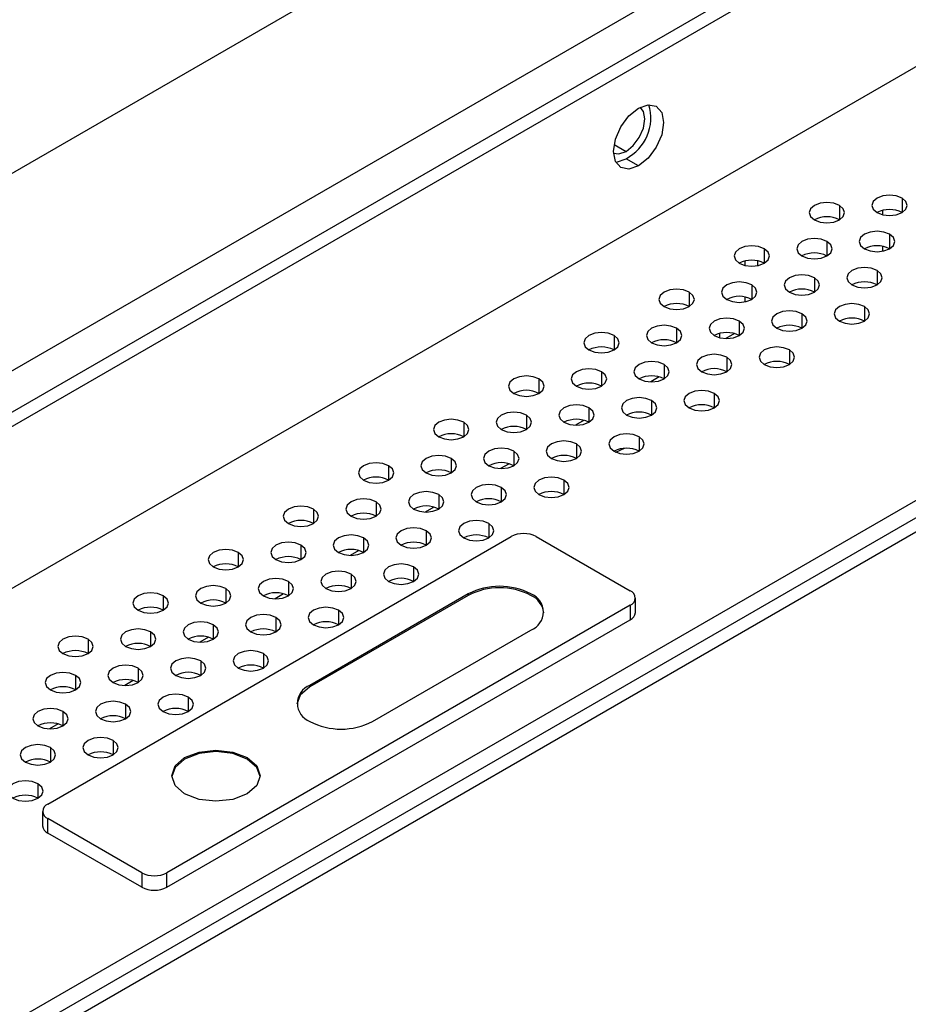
# Model space of a CAD drawing. Header units: millimetres. Extents: x 0 to 1118, y 0 to 864.
# Tile 298 of 304: x 1024.07 to 1032.44, y 693.56 to 702.83. Entities that reach past the tile are written whole.
import ezdxf

# ---------------------------------------------------------------- set-up
doc = ezdxf.new("R2010")
doc.units = ezdxf.units.MM

msp = doc.modelspace()

# ---------------------------------------------------------------- linework, layer by layer
at = {"color": 7, "linetype": 'Continuous', "lineweight": 25}
for p, q in [((1037.8426, 709.3741), (1023.0416, 700.8296)), ((1000.0472, 685.3099), (1032.6655, 704.1401)), ((1000.0472, 685.1738), (1032.7834, 704.072)), ((1033.0191, 702.6839), (1006.2258, 687.2165)), ((1029.8972, 701.4533), (1029.7793, 701.5213)), ((1032.1953, 700.9928), (1032.1953, 701.0345)), ((1031.7808, 700.942), (1031.7815, 700.9489)), ((1000.0472, 679.4043), (1036.9909, 700.7315)), ((1037.1087, 700.6634), (1000.0472, 679.2682)), ((1032.1953, 700.6505), (1032.1953, 700.6964)), ((1030.8989, 700.5165), (1030.8989, 700.5583)), ((1031.0168, 700.5604), (1031.0168, 700.5145)), ((1030.8989, 700.1743), (1030.8989, 700.2202)), ((1030.6632, 699.8362), (1030.6632, 699.878)), ((1030.7995, 699.8756), (1030.7187, 699.829)), ((1030.0924, 699.4674), (1030.0116, 699.4208)), ((1029.3852, 699.0592), (1029.3045, 699.0126)), ((1028.6781, 698.651), (1028.5974, 698.6044)), ((1027.971, 698.2428), (1027.8903, 698.1962)), ((1024.3381, 695.4478), (1028.6986, 697.9651)), ((1028.9343, 697.9651), (1029.8182, 697.4548)), ((1027.2639, 697.8346), (1027.1832, 697.788)), ((1026.5568, 697.4264), (1026.4761, 697.3798)), ((1028.295, 697.4259), (1026.8042, 696.5653)), ((1028.295, 697.4123), (1026.8042, 696.5517)), ((1028.295, 697.4259), (1028.295, 697.4123)), ((1029.8182, 697.3188), (1025.4577, 694.8015)), ((1029.8182, 697.3188), (1029.8182, 697.1827)), ((1029.867, 697.2507), (1029.867, 697.3868)), ((1025.4577, 694.6654), (1029.8182, 697.1827)), ((1027.3934, 696.2251), (1028.8843, 697.0857)), ((1025.8497, 697.0182), (1025.769, 696.9716)), ((1025.1426, 696.61), (1025.0619, 696.5634)), ((1026.8042, 696.5517), (1026.8042, 696.5653)), ((1024.4355, 696.2018), (1024.3548, 696.1552)), ((1026.2149, 695.8849), (1026.2149, 695.8713)), ((1024.2893, 695.3798), (1024.2893, 695.2437)), ((1025.222, 694.8015), (1024.3381, 695.3118)), ((1024.3381, 695.1757), (1024.3381, 695.3118)), ((1025.222, 694.6654), (1024.3381, 695.1757)), ((1025.222, 694.8015), (1025.222, 694.6654)), ((1025.4577, 694.6654), (1025.4577, 694.8015))]:
    msp.add_line(p, q, dxfattribs=at)
at = {"color": 8, "linetype": 'Continuous', "lineweight": 25}
for p, q in [((1000.0472, 685.6968), (1037.7794, 707.4791)), ((1029.6675, 701.6539), (1029.7793, 701.5893)), ((1032.3768, 701.1497), (1032.3768, 701.0137)), ((1031.7875, 701.0817), (1031.7875, 700.9456)), ((1031.6697, 700.7415), (1031.6697, 700.6055)), ((1032.2589, 700.8096), (1032.2589, 700.6735)), ((1000.0472, 679.5676), (1036.5546, 700.6429)), ((1031.0804, 700.6735), (1031.0804, 700.5374)), ((1032.1411, 700.4694), (1032.1411, 700.3333)), ((1031.5518, 700.4014), (1031.5518, 700.2653)), ((1030.3733, 700.2653), (1030.3733, 700.1292)), ((1030.9626, 700.3333), (1030.9626, 700.1973)), ((1032.0232, 700.1292), (1032.0232, 699.9932)), ((1030.8447, 699.9932), (1030.8447, 699.8571)), ((1031.434, 700.0612), (1031.434, 699.9251)), ((1030.2554, 699.9251), (1030.2554, 699.7891)), ((1029.6662, 699.8571), (1029.6662, 699.721)), ((1031.3161, 699.721), (1031.3161, 699.585)), ((1030.7269, 699.653), (1030.7269, 699.5169)), ((1030.1376, 699.585), (1030.1376, 699.4489)), ((1028.9591, 699.4489), (1028.9591, 699.3128)), ((1029.5483, 699.5169), (1029.5483, 699.3809)), ((1030.0197, 699.2448), (1030.0197, 699.1087)), ((1030.609, 699.3128), (1030.609, 699.1768)), ((1029.4305, 699.1768), (1029.4305, 699.0407)), ((1028.8412, 699.1087), (1028.8412, 698.9726)), ((1028.252, 699.0407), (1028.252, 698.9046)), ((1029.9019, 698.9046), (1029.9019, 698.7685)), ((1029.3126, 698.8366), (1029.3126, 698.7005)), ((1028.1341, 698.7005), (1028.1341, 698.5644)), ((1028.7234, 698.7685), (1028.7234, 698.6325)), ((1027.5449, 698.6325), (1027.5449, 698.4964)), ((1028.6055, 698.4284), (1028.6055, 698.2923)), ((1029.1948, 698.4964), (1029.1948, 698.3603)), ((1028.0163, 698.3603), (1028.0163, 698.2243)), ((1026.8378, 698.2243), (1026.8378, 698.0882)), ((1027.427, 698.2923), (1027.427, 698.1562)), ((1028.4877, 698.0882), (1028.4877, 697.9521)), ((1027.3092, 697.9521), (1027.3092, 697.8161)), ((1027.8984, 698.0202), (1027.8984, 697.8841)), ((1026.7199, 697.8841), (1026.7199, 697.748)), ((1026.1307, 697.8161), (1026.1307, 697.68)), ((1027.7806, 697.68), (1027.7806, 697.5439)), ((1027.1913, 697.612), (1027.1913, 697.4759)), ((1026.6021, 697.5439), (1026.6021, 697.4079)), ((1025.4236, 697.4079), (1025.4236, 697.2718)), ((1026.0128, 697.4759), (1026.0128, 697.3398)), ((1027.0735, 697.2718), (1027.0735, 697.1357)), ((1025.895, 697.1357), (1025.895, 696.9997)), ((1026.4842, 697.2038), (1026.4842, 697.0677)), ((1025.3057, 697.0677), (1025.3057, 696.9316)), ((1024.7164, 696.9997), (1024.7164, 696.8636)), ((1026.3664, 696.8636), (1026.3664, 696.7275)), ((1025.7771, 696.7956), (1025.7771, 696.6595)), ((1024.5986, 696.6595), (1024.5986, 696.5234)), ((1025.1879, 696.7275), (1025.1879, 696.5915)), ((1025.07, 696.3874), (1025.07, 696.2513)), ((1025.6593, 696.4554), (1025.6593, 696.3193)), ((1024.4807, 696.3193), (1024.4807, 696.1833)), ((1024.9521, 696.0472), (1024.9521, 695.9111)), ((1024.3629, 695.9792), (1024.3629, 695.8431)), ((1024.245, 695.639), (1024.245, 695.5029))]:
    msp.add_line(p, q, dxfattribs=at)
at = {"color": 7, "linetype": 'Continuous', "lineweight": 25, "flags": 128}
for points in [[(1029.8972, 701.9976), (1029.9874, 702.029), (1030.0638, 702.0141), (1030.1149, 701.9553), (1030.1329, 701.8615), (1030.1149, 701.747), (1030.0638, 701.6292), (1029.9874, 701.5261), (1029.8972, 701.4533)], [(1029.8972, 701.4533), (1029.807, 701.4219), (1029.7305, 701.4368), (1029.6794, 701.4956), (1029.6615, 701.5894), (1029.6794, 701.7039), (1029.7305, 701.8217), (1029.807, 701.9248), (1029.8972, 701.9976)], [(1029.7793, 701.5893), (1029.847, 701.6439), (1029.9043, 701.7213), (1029.9427, 701.8096), (1029.9561, 701.8955), (1029.9427, 701.9659), (1029.9115, 702.0054)], [(1029.6619, 701.5731), (1029.7117, 701.5658), (1029.7793, 701.5893)], [(1029.6824, 701.4894), (1029.6891, 701.4899), (1029.7793, 701.5213)], [(1031.7875, 701.0817), (1031.7334, 701.1026), (1031.6697, 701.1099), (1031.6059, 701.1026), (1031.5518, 701.0817), (1031.5157, 701.0505), (1031.503, 701.0137), (1031.5157, 700.9768), (1031.5518, 700.9456)], [(1032.3768, 701.1497), (1032.3227, 701.1706), (1032.2589, 701.1779), (1032.1951, 701.1706), (1032.1411, 701.1497), (1032.1049, 701.1185), (1032.0923, 701.0817), (1032.1049, 701.0449), (1032.1411, 701.0137)], [(1032.1411, 701.0137), (1032.1951, 700.9928), (1032.2589, 700.9855), (1032.3227, 700.9928), (1032.3768, 701.0137), (1032.4129, 701.0449), (1032.4256, 701.0817), (1032.4129, 701.1185), (1032.3768, 701.1497)], [(1031.5518, 700.9456), (1031.6059, 700.9248), (1031.6697, 700.9175), (1031.7334, 700.9248), (1031.7875, 700.9456), (1031.8236, 700.9768), (1031.8363, 701.0137), (1031.8236, 701.0505), (1031.7875, 701.0817)], [(1032.2589, 700.8096), (1032.2048, 700.8304), (1032.1411, 700.8377), (1032.0773, 700.8304), (1032.0232, 700.8096), (1031.9871, 700.7784), (1031.9744, 700.7415), (1031.9871, 700.7047), (1032.0232, 700.6735)], [(1031.6697, 700.7415), (1031.6156, 700.7624), (1031.5518, 700.7697), (1031.488, 700.7624), (1031.434, 700.7415), (1031.3978, 700.7103), (1031.3851, 700.6735), (1031.3978, 700.6367), (1031.434, 700.6055)], [(1031.434, 700.6055), (1031.488, 700.5846), (1031.5518, 700.5773), (1031.6156, 700.5846), (1031.6697, 700.6055), (1031.7058, 700.6367), (1031.7185, 700.6735), (1031.7058, 700.7103), (1031.6697, 700.7415)], [(1032.0232, 700.6735), (1032.0773, 700.6526), (1032.1411, 700.6453), (1032.2048, 700.6526), (1032.2589, 700.6735), (1032.295, 700.7047), (1032.3077, 700.7415), (1032.295, 700.7784), (1032.2589, 700.8096)], [(1031.0804, 700.6735), (1031.0263, 700.6944), (1030.9626, 700.7017), (1030.8988, 700.6944), (1030.8447, 700.6735), (1030.8086, 700.6423), (1030.7959, 700.6055), (1030.8086, 700.5686), (1030.8447, 700.5374)], [(1030.8447, 700.5374), (1030.8988, 700.5166), (1030.9626, 700.5092), (1031.0263, 700.5166), (1031.0804, 700.5374), (1031.1165, 700.5686), (1031.1292, 700.6055), (1031.1165, 700.6423), (1031.0804, 700.6735)], [(1032.1411, 700.4694), (1032.087, 700.4903), (1032.0232, 700.4976), (1031.9594, 700.4903), (1031.9054, 700.4694), (1031.8692, 700.4382), (1031.8566, 700.4014), (1031.8692, 700.3645), (1031.9054, 700.3333)], [(1031.9054, 700.3333), (1031.9594, 700.3125), (1032.0232, 700.3051), (1032.087, 700.3125), (1032.1411, 700.3333), (1032.1772, 700.3645), (1032.1899, 700.4014), (1032.1772, 700.4382), (1032.1411, 700.4694)], [(1030.9626, 700.3333), (1030.9085, 700.3542), (1030.8447, 700.3615), (1030.7809, 700.3542), (1030.7269, 700.3333), (1030.6907, 700.3021), (1030.678, 700.2653), (1030.6907, 700.2285), (1030.7269, 700.1973)], [(1031.5518, 700.4014), (1031.4977, 700.4222), (1031.434, 700.4295), (1031.3702, 700.4222), (1031.3161, 700.4014), (1031.28, 700.3701), (1031.2673, 700.3333), (1031.28, 700.2965), (1031.3161, 700.2653)], [(1031.3161, 700.2653), (1031.3702, 700.2444), (1031.434, 700.2371), (1031.4977, 700.2444), (1031.5518, 700.2653), (1031.5879, 700.2965), (1031.6006, 700.3333), (1031.5879, 700.3701), (1031.5518, 700.4014)], [(1030.3733, 700.2653), (1030.3192, 700.2862), (1030.2554, 700.2935), (1030.1917, 700.2862), (1030.1376, 700.2653), (1030.1015, 700.2341), (1030.0888, 700.1973), (1030.1015, 700.1604), (1030.1376, 700.1292)], [(1030.1376, 700.1292), (1030.1917, 700.1084), (1030.2554, 700.101), (1030.3192, 700.1084), (1030.3733, 700.1292), (1030.4094, 700.1604), (1030.4221, 700.1973), (1030.4094, 700.2341), (1030.3733, 700.2653)], [(1030.7269, 700.1973), (1030.7809, 700.1764), (1030.8447, 700.1691), (1030.9085, 700.1764), (1030.9626, 700.1973), (1030.9987, 700.2285), (1031.0114, 700.2653), (1030.9987, 700.3021), (1030.9626, 700.3333)], [(1031.434, 700.0612), (1031.3799, 700.082), (1031.3161, 700.0894), (1031.2523, 700.082), (1031.1983, 700.0612), (1031.1621, 700.03), (1031.1494, 699.9932), (1031.1621, 699.9563), (1031.1983, 699.9251)], [(1032.0232, 700.1292), (1031.9691, 700.1501), (1031.9054, 700.1574), (1031.8416, 700.1501), (1031.7875, 700.1292), (1031.7514, 700.098), (1031.7387, 700.0612), (1031.7514, 700.0244), (1031.7875, 699.9932)], [(1031.7875, 699.9932), (1031.8416, 699.9723), (1031.9054, 699.965), (1031.9691, 699.9723), (1032.0232, 699.9932), (1032.0593, 700.0244), (1032.072, 700.0612), (1032.0593, 700.098), (1032.0232, 700.1292)], [(1030.8447, 699.9932), (1030.7906, 700.014), (1030.7269, 700.0213), (1030.6631, 700.014), (1030.609, 699.9932), (1030.5729, 699.9619), (1030.5602, 699.9251), (1030.5729, 699.8883), (1030.609, 699.8571)], [(1030.609, 699.8571), (1030.6631, 699.8362), (1030.7269, 699.8289), (1030.7906, 699.8362), (1030.8447, 699.8571), (1030.8808, 699.8883), (1030.8935, 699.9251), (1030.8808, 699.9619), (1030.8447, 699.9932)], [(1031.1983, 699.9251), (1031.2523, 699.9043), (1031.3161, 699.8969), (1031.3799, 699.9043), (1031.434, 699.9251), (1031.4701, 699.9563), (1031.4828, 699.9932), (1031.4701, 700.03), (1031.434, 700.0612)], [(1030.2554, 699.9251), (1030.2014, 699.946), (1030.1376, 699.9533), (1030.0738, 699.946), (1030.0197, 699.9251), (1029.9836, 699.8939), (1029.9709, 699.8571), (1029.9836, 699.8203), (1030.0197, 699.7891)], [(1030.0197, 699.7891), (1030.0738, 699.7682), (1030.1376, 699.7609), (1030.2014, 699.7682), (1030.2554, 699.7891), (1030.2916, 699.8203), (1030.3043, 699.8571), (1030.2916, 699.8939), (1030.2554, 699.9251)], [(1029.6662, 699.8571), (1029.6121, 699.8779), (1029.5483, 699.8853), (1029.4846, 699.8779), (1029.4305, 699.8571), (1029.3944, 699.8259), (1029.3817, 699.7891), (1029.3944, 699.7522), (1029.4305, 699.721)], [(1029.4305, 699.721), (1029.4846, 699.7002), (1029.5483, 699.6928), (1029.6121, 699.7002), (1029.6662, 699.721), (1029.7023, 699.7522), (1029.715, 699.7891), (1029.7023, 699.8259), (1029.6662, 699.8571)], [(1031.3161, 699.721), (1031.262, 699.7419), (1031.1983, 699.7492), (1031.1345, 699.7419), (1031.0804, 699.721), (1031.0443, 699.6898), (1031.0316, 699.653), (1031.0443, 699.6162), (1031.0804, 699.585)], [(1031.0804, 699.585), (1031.1345, 699.5641), (1031.1983, 699.5568), (1031.262, 699.5641), (1031.3161, 699.585), (1031.3522, 699.6162), (1031.3649, 699.653), (1031.3522, 699.6898), (1031.3161, 699.721)], [(1030.7269, 699.653), (1030.6728, 699.6738), (1030.609, 699.6812), (1030.5452, 699.6738), (1030.4912, 699.653), (1030.455, 699.6218), (1030.4423, 699.585), (1030.455, 699.5481), (1030.4912, 699.5169)], [(1030.4912, 699.5169), (1030.5452, 699.4961), (1030.609, 699.4887), (1030.6728, 699.4961), (1030.7269, 699.5169), (1030.763, 699.5481), (1030.7757, 699.585), (1030.763, 699.6218), (1030.7269, 699.653)], [(1029.5483, 699.5169), (1029.4943, 699.5378), (1029.4305, 699.5451), (1029.3667, 699.5378), (1029.3126, 699.5169), (1029.2765, 699.4857), (1029.2638, 699.4489), (1029.2765, 699.4121), (1029.3126, 699.3809)], [(1030.1376, 699.585), (1030.0835, 699.6058), (1030.0197, 699.6131), (1029.956, 699.6058), (1029.9019, 699.585), (1029.8658, 699.5537), (1029.8531, 699.5169), (1029.8658, 699.4801), (1029.9019, 699.4489)], [(1029.9019, 699.4489), (1029.956, 699.428), (1030.0197, 699.4207), (1030.0835, 699.428), (1030.1376, 699.4489), (1030.1737, 699.4801), (1030.1864, 699.5169), (1030.1737, 699.5537), (1030.1376, 699.585)], [(1028.9591, 699.4489), (1028.905, 699.4697), (1028.8412, 699.4771), (1028.7775, 699.4697), (1028.7234, 699.4489), (1028.6873, 699.4177), (1028.6746, 699.3809), (1028.6873, 699.344), (1028.7234, 699.3128)], [(1028.7234, 699.3128), (1028.7775, 699.292), (1028.8412, 699.2846), (1028.905, 699.292), (1028.9591, 699.3128), (1028.9952, 699.344), (1029.0079, 699.3809), (1028.9952, 699.4177), (1028.9591, 699.4489)], [(1029.3126, 699.3809), (1029.3667, 699.36), (1029.4305, 699.3527), (1029.4943, 699.36), (1029.5483, 699.3809), (1029.5845, 699.4121), (1029.5972, 699.4489), (1029.5845, 699.4857), (1029.5483, 699.5169)], [(1030.609, 699.3128), (1030.5549, 699.3337), (1030.4912, 699.341), (1030.4274, 699.3337), (1030.3733, 699.3128), (1030.3372, 699.2816), (1030.3245, 699.2448), (1030.3372, 699.208), (1030.3733, 699.1768)], [(1030.0197, 699.2448), (1029.9657, 699.2656), (1029.9019, 699.273), (1029.8381, 699.2656), (1029.784, 699.2448), (1029.7479, 699.2136), (1029.7352, 699.1768), (1029.7479, 699.1399), (1029.784, 699.1087)], [(1029.784, 699.1087), (1029.8381, 699.0879), (1029.9019, 699.0805), (1029.9657, 699.0879), (1030.0197, 699.1087), (1030.0559, 699.1399), (1030.0686, 699.1768), (1030.0559, 699.2136), (1030.0197, 699.2448)], [(1030.3733, 699.1768), (1030.4274, 699.1559), (1030.4912, 699.1486), (1030.5549, 699.1559), (1030.609, 699.1768), (1030.6451, 699.208), (1030.6578, 699.2448), (1030.6451, 699.2816), (1030.609, 699.3128)], [(1029.4305, 699.1768), (1029.3764, 699.1976), (1029.3126, 699.2049), (1029.2489, 699.1976), (1029.1948, 699.1768), (1029.1587, 699.1455), (1029.146, 699.1087), (1029.1587, 699.0719), (1029.1948, 699.0407)], [(1029.1948, 699.0407), (1029.2489, 699.0198), (1029.3126, 699.0125), (1029.3764, 699.0198), (1029.4305, 699.0407), (1029.4666, 699.0719), (1029.4793, 699.1087), (1029.4666, 699.1455), (1029.4305, 699.1768)], [(1028.252, 699.0407), (1028.1979, 699.0615), (1028.1341, 699.0689), (1028.0703, 699.0615), (1028.0163, 699.0407), (1027.9801, 699.0095), (1027.9675, 698.9726), (1027.9801, 698.9358), (1028.0163, 698.9046)], [(1028.8412, 699.1087), (1028.7872, 699.1296), (1028.7234, 699.1369), (1028.6596, 699.1296), (1028.6055, 699.1087), (1028.5694, 699.0775), (1028.5567, 699.0407), (1028.5694, 699.0039), (1028.6055, 698.9726)], [(1028.6055, 698.9726), (1028.6596, 698.9518), (1028.7234, 698.9445), (1028.7872, 698.9518), (1028.8412, 698.9726), (1028.8774, 699.0039), (1028.8901, 699.0407), (1028.8774, 699.0775), (1028.8412, 699.1087)], [(1028.0163, 698.9046), (1028.0703, 698.8838), (1028.1341, 698.8764), (1028.1979, 698.8838), (1028.252, 698.9046), (1028.2881, 698.9358), (1028.3008, 698.9726), (1028.2881, 699.0095), (1028.252, 699.0407)], [(1029.9019, 698.9046), (1029.8478, 698.9255), (1029.784, 698.9328), (1029.7203, 698.9255), (1029.6662, 698.9046), (1029.6301, 698.8734), (1029.6174, 698.8366), (1029.6301, 698.7998), (1029.6662, 698.7685)], [(1029.6662, 698.7685), (1029.7203, 698.7477), (1029.784, 698.7404), (1029.8478, 698.7477), (1029.9019, 698.7685), (1029.938, 698.7998), (1029.9507, 698.8366), (1029.938, 698.8734), (1029.9019, 698.9046)], [(1028.7234, 698.7685), (1028.6693, 698.7894), (1028.6055, 698.7967), (1028.5418, 698.7894), (1028.4877, 698.7685), (1028.4516, 698.7373), (1028.4389, 698.7005), (1028.4516, 698.6637), (1028.4877, 698.6325)], [(1029.3126, 698.8366), (1029.2586, 698.8574), (1029.1948, 698.8648), (1029.131, 698.8574), (1029.0769, 698.8366), (1029.0408, 698.8054), (1029.0281, 698.7685), (1029.0408, 698.7317), (1029.0769, 698.7005)], [(1029.0769, 698.7005), (1029.131, 698.6797), (1029.1948, 698.6723), (1029.2586, 698.6797), (1029.3126, 698.7005), (1029.3488, 698.7317), (1029.3615, 698.7685), (1029.3488, 698.8054), (1029.3126, 698.8366)], [(1029.6817, 698.7606), (1029.6821, 698.7609), (1029.764, 698.796)], [(1028.1341, 698.7005), (1028.0801, 698.7214), (1028.0163, 698.7287), (1027.9525, 698.7214), (1027.8984, 698.7005), (1027.8623, 698.6693), (1027.8496, 698.6325), (1027.8623, 698.5957), (1027.8984, 698.5644)], [(1027.8984, 698.5644), (1027.9525, 698.5436), (1028.0163, 698.5363), (1028.0801, 698.5436), (1028.1341, 698.5644), (1028.1703, 698.5957), (1028.1829, 698.6325), (1028.1703, 698.6693), (1028.1341, 698.7005)], [(1028.4877, 698.6325), (1028.5418, 698.6116), (1028.6055, 698.6043), (1028.6693, 698.6116), (1028.7234, 698.6325), (1028.7595, 698.6637), (1028.7722, 698.7005), (1028.7595, 698.7373), (1028.7234, 698.7685)], [(1027.5449, 698.6325), (1027.4908, 698.6533), (1027.427, 698.6607), (1027.3632, 698.6533), (1027.3092, 698.6325), (1027.273, 698.6013), (1027.2604, 698.5644), (1027.273, 698.5276), (1027.3092, 698.4964)], [(1027.3092, 698.4964), (1027.3632, 698.4756), (1027.427, 698.4682), (1027.4908, 698.4756), (1027.5449, 698.4964), (1027.581, 698.5276), (1027.5937, 698.5644), (1027.581, 698.6013), (1027.5449, 698.6325)], [(1029.1948, 698.4964), (1029.1407, 698.5173), (1029.0769, 698.5246), (1029.0132, 698.5173), (1028.9591, 698.4964), (1028.923, 698.4652), (1028.9103, 698.4284), (1028.923, 698.3916), (1028.9591, 698.3603)], [(1028.6055, 698.4284), (1028.5515, 698.4492), (1028.4877, 698.4566), (1028.4239, 698.4492), (1028.3698, 698.4284), (1028.3337, 698.3972), (1028.321, 698.3603), (1028.3337, 698.3235), (1028.3698, 698.2923)], [(1028.3698, 698.2923), (1028.4239, 698.2715), (1028.4877, 698.2641), (1028.5515, 698.2715), (1028.6055, 698.2923), (1028.6417, 698.3235), (1028.6543, 698.3603), (1028.6417, 698.3972), (1028.6055, 698.4284)], [(1028.9591, 698.3603), (1029.0132, 698.3395), (1029.0769, 698.3322), (1029.1407, 698.3395), (1029.1948, 698.3603), (1029.2309, 698.3916), (1029.2436, 698.4284), (1029.2309, 698.4652), (1029.1948, 698.4964)], [(1027.427, 698.2923), (1027.373, 698.3132), (1027.3092, 698.3205), (1027.2454, 698.3132), (1027.1913, 698.2923), (1027.1552, 698.2611), (1027.1425, 698.2243), (1027.1552, 698.1875), (1027.1913, 698.1562)], [(1028.0163, 698.3603), (1027.9622, 698.3812), (1027.8984, 698.3885), (1027.8346, 698.3812), (1027.7806, 698.3603), (1027.7444, 698.3291), (1027.7318, 698.2923), (1027.7444, 698.2555), (1027.7806, 698.2243)], [(1027.7806, 698.2243), (1027.8346, 698.2034), (1027.8984, 698.1961), (1027.9622, 698.2034), (1028.0163, 698.2243), (1028.0524, 698.2555), (1028.0651, 698.2923), (1028.0524, 698.3291), (1028.0163, 698.3603)], [(1026.8378, 698.2243), (1026.7837, 698.2451), (1026.7199, 698.2525), (1026.6561, 698.2451), (1026.6021, 698.2243), (1026.5659, 698.1931), (1026.5532, 698.1562), (1026.5659, 698.1194), (1026.6021, 698.0882)], [(1026.6021, 698.0882), (1026.6561, 698.0673), (1026.7199, 698.06), (1026.7837, 698.0673), (1026.8378, 698.0882), (1026.8739, 698.1194), (1026.8866, 698.1562), (1026.8739, 698.1931), (1026.8378, 698.2243)], [(1027.1913, 698.1562), (1027.2454, 698.1354), (1027.3092, 698.1281), (1027.373, 698.1354), (1027.427, 698.1562), (1027.4632, 698.1875), (1027.4758, 698.2243), (1027.4632, 698.2611), (1027.427, 698.2923)], [(1027.8984, 698.0202), (1027.8444, 698.041), (1027.7806, 698.0484), (1027.7168, 698.041), (1027.6627, 698.0202), (1027.6266, 697.989), (1027.6139, 697.9521), (1027.6266, 697.9153), (1027.6627, 697.8841)], [(1028.4877, 698.0882), (1028.4336, 698.1091), (1028.3698, 698.1164), (1028.3061, 698.1091), (1028.252, 698.0882), (1028.2159, 698.057), (1028.2032, 698.0202), (1028.2159, 697.9834), (1028.252, 697.9521)], [(1028.252, 697.9521), (1028.3061, 697.9313), (1028.3698, 697.924), (1028.4336, 697.9313), (1028.4877, 697.9521), (1028.5238, 697.9834), (1028.5365, 698.0202), (1028.5238, 698.057), (1028.4877, 698.0882)], [(1027.3092, 697.9521), (1027.2551, 697.973), (1027.1913, 697.9803), (1027.1275, 697.973), (1027.0735, 697.9521), (1027.0373, 697.9209), (1027.0247, 697.8841), (1027.0373, 697.8473), (1027.0735, 697.8161)], [(1027.0735, 697.8161), (1027.1275, 697.7952), (1027.1913, 697.7879), (1027.2551, 697.7952), (1027.3092, 697.8161), (1027.3453, 697.8473), (1027.358, 697.8841), (1027.3453, 697.9209), (1027.3092, 697.9521)], [(1027.6627, 697.8841), (1027.7168, 697.8632), (1027.7806, 697.8559), (1027.8444, 697.8632), (1027.8984, 697.8841), (1027.9346, 697.9153), (1027.9472, 697.9521), (1027.9346, 697.989), (1027.8984, 698.0202)], [(1026.7199, 697.8841), (1026.6658, 697.905), (1026.6021, 697.9123), (1026.5383, 697.905), (1026.4842, 697.8841), (1026.4481, 697.8529), (1026.4354, 697.8161), (1026.4481, 697.7793), (1026.4842, 697.748)], [(1026.4842, 697.748), (1026.5383, 697.7272), (1026.6021, 697.7199), (1026.6658, 697.7272), (1026.7199, 697.748), (1026.756, 697.7793), (1026.7687, 697.8161), (1026.756, 697.8529), (1026.7199, 697.8841)], [(1026.1307, 697.8161), (1026.0766, 697.8369), (1026.0128, 697.8443), (1025.949, 697.8369), (1025.895, 697.8161), (1025.8588, 697.7849), (1025.8461, 697.748), (1025.8588, 697.7112), (1025.895, 697.68)], [(1025.895, 697.68), (1025.949, 697.6591), (1026.0128, 697.6518), (1026.0766, 697.6591), (1026.1307, 697.68), (1026.1668, 697.7112), (1026.1795, 697.748), (1026.1668, 697.7849), (1026.1307, 697.8161)], [(1027.7806, 697.68), (1027.7265, 697.7009), (1027.6627, 697.7082), (1027.5989, 697.7009), (1027.5449, 697.68), (1027.5087, 697.6488), (1027.4961, 697.612), (1027.5087, 697.5751), (1027.5449, 697.5439)], [(1027.5449, 697.5439), (1027.5989, 697.5231), (1027.6627, 697.5158), (1027.7265, 697.5231), (1027.7806, 697.5439), (1027.8167, 697.5751), (1027.8294, 697.612), (1027.8167, 697.6488), (1027.7806, 697.68)], [(1027.1913, 697.612), (1027.1372, 697.6328), (1027.0735, 697.6401), (1027.0097, 697.6328), (1026.9556, 697.612), (1026.9195, 697.5808), (1026.9068, 697.5439), (1026.9195, 697.5071), (1026.9556, 697.4759)], [(1026.9556, 697.4759), (1027.0097, 697.455), (1027.0735, 697.4477), (1027.1372, 697.455), (1027.1913, 697.4759), (1027.2274, 697.5071), (1027.2401, 697.5439), (1027.2274, 697.5808), (1027.1913, 697.612)], [(1026.0128, 697.4759), (1025.9587, 697.4968), (1025.895, 697.5041), (1025.8312, 697.4968), (1025.7771, 697.4759), (1025.741, 697.4447), (1025.7283, 697.4079), (1025.741, 697.371), (1025.7771, 697.3398)], [(1026.6021, 697.5439), (1026.548, 697.5648), (1026.4842, 697.5721), (1026.4204, 697.5648), (1026.3664, 697.5439), (1026.3302, 697.5127), (1026.3175, 697.4759), (1026.3302, 697.4391), (1026.3664, 697.4079)], [(1026.3664, 697.4079), (1026.4204, 697.387), (1026.4842, 697.3797), (1026.548, 697.387), (1026.6021, 697.4079), (1026.6382, 697.4391), (1026.6509, 697.4759), (1026.6382, 697.5127), (1026.6021, 697.5439)], [(1025.4236, 697.4079), (1025.3695, 697.4287), (1025.3057, 697.436), (1025.2419, 697.4287), (1025.1879, 697.4079), (1025.1517, 697.3767), (1025.139, 697.3398), (1025.1517, 697.303), (1025.1879, 697.2718)], [(1025.1879, 697.2718), (1025.2419, 697.2509), (1025.3057, 697.2436), (1025.3695, 697.2509), (1025.4236, 697.2718), (1025.4597, 697.303), (1025.4724, 697.3398), (1025.4597, 697.3767), (1025.4236, 697.4079)], [(1025.7771, 697.3398), (1025.8312, 697.319), (1025.895, 697.3117), (1025.9587, 697.319), (1026.0128, 697.3398), (1026.0489, 697.371), (1026.0616, 697.4079), (1026.0489, 697.4447), (1026.0128, 697.4759)], [(1027.0735, 697.2718), (1027.0194, 697.2927), (1026.9556, 697.3), (1026.8918, 697.2927), (1026.8378, 697.2718), (1026.8016, 697.2406), (1026.789, 697.2038), (1026.8016, 697.1669), (1026.8378, 697.1357)], [(1026.4842, 697.2038), (1026.4301, 697.2246), (1026.3664, 697.2319), (1026.3026, 697.2246), (1026.2485, 697.2038), (1026.2124, 697.1725), (1026.1997, 697.1357), (1026.2124, 697.0989), (1026.2485, 697.0677)], [(1026.8378, 697.1357), (1026.8918, 697.1149), (1026.9556, 697.1075), (1027.0194, 697.1149), (1027.0735, 697.1357), (1027.1096, 697.1669), (1027.1223, 697.2038), (1027.1096, 697.2406), (1027.0735, 697.2718)], [(1025.895, 697.1357), (1025.8409, 697.1566), (1025.7771, 697.1639), (1025.7133, 697.1566), (1025.6593, 697.1357), (1025.6231, 697.1045), (1025.6104, 697.0677), (1025.6231, 697.0309), (1025.6593, 696.9997)], [(1025.6593, 696.9997), (1025.7133, 696.9788), (1025.7771, 696.9715), (1025.8409, 696.9788), (1025.895, 696.9997), (1025.9311, 697.0309), (1025.9438, 697.0677), (1025.9311, 697.1045), (1025.895, 697.1357)], [(1026.2485, 697.0677), (1026.3026, 697.0468), (1026.3664, 697.0395), (1026.4301, 697.0468), (1026.4842, 697.0677), (1026.5203, 697.0989), (1026.533, 697.1357), (1026.5203, 697.1725), (1026.4842, 697.2038)], [(1024.7164, 696.9997), (1024.6624, 697.0205), (1024.5986, 697.0278), (1024.5348, 697.0205), (1024.4807, 696.9997), (1024.4446, 696.9684), (1024.4319, 696.9316), (1024.4446, 696.8948), (1024.4807, 696.8636)], [(1025.3057, 697.0677), (1025.2516, 697.0886), (1025.1879, 697.0959), (1025.1241, 697.0886), (1025.07, 697.0677), (1025.0339, 697.0365), (1025.0212, 696.9997), (1025.0339, 696.9628), (1025.07, 696.9316)], [(1025.07, 696.9316), (1025.1241, 696.9108), (1025.1879, 696.9034), (1025.2516, 696.9108), (1025.3057, 696.9316), (1025.3418, 696.9628), (1025.3545, 696.9997), (1025.3418, 697.0365), (1025.3057, 697.0677)], [(1024.4807, 696.8636), (1024.5348, 696.8427), (1024.5986, 696.8354), (1024.6624, 696.8427), (1024.7164, 696.8636), (1024.7526, 696.8948), (1024.7653, 696.9316), (1024.7526, 696.9684), (1024.7164, 696.9997)], [(1026.3664, 696.8636), (1026.3123, 696.8845), (1026.2485, 696.8918), (1026.1847, 696.8845), (1026.1307, 696.8636), (1026.0945, 696.8324), (1026.0818, 696.7956), (1026.0945, 696.7587), (1026.1307, 696.7275)], [(1026.1307, 696.7275), (1026.1847, 696.7067), (1026.2485, 696.6993), (1026.3123, 696.7067), (1026.3664, 696.7275), (1026.4025, 696.7587), (1026.4152, 696.7956), (1026.4025, 696.8324), (1026.3664, 696.8636)], [(1025.1879, 696.7275), (1025.1338, 696.7484), (1025.07, 696.7557), (1025.0062, 696.7484), (1024.9521, 696.7275), (1024.916, 696.6963), (1024.9033, 696.6595), (1024.916, 696.6227), (1024.9521, 696.5915)], [(1025.7771, 696.7956), (1025.723, 696.8164), (1025.6593, 696.8237), (1025.5955, 696.8164), (1025.5414, 696.7956), (1025.5053, 696.7643), (1025.4926, 696.7275), (1025.5053, 696.6907), (1025.5414, 696.6595)], [(1025.5414, 696.6595), (1025.5955, 696.6386), (1025.6593, 696.6313), (1025.723, 696.6386), (1025.7771, 696.6595), (1025.8132, 696.6907), (1025.8259, 696.7275), (1025.8132, 696.7643), (1025.7771, 696.7956)], [(1024.5986, 696.6595), (1024.5445, 696.6803), (1024.4807, 696.6877), (1024.417, 696.6803), (1024.3629, 696.6595), (1024.3268, 696.6283), (1024.3141, 696.5915), (1024.3268, 696.5546), (1024.3629, 696.5234)], [(1024.3629, 696.5234), (1024.417, 696.5026), (1024.4807, 696.4952), (1024.5445, 696.5026), (1024.5986, 696.5234), (1024.6347, 696.5546), (1024.6474, 696.5915), (1024.6347, 696.6283), (1024.5986, 696.6595)], [(1024.9521, 696.5915), (1025.0062, 696.5706), (1025.07, 696.5633), (1025.1338, 696.5706), (1025.1879, 696.5915), (1025.224, 696.6227), (1025.2367, 696.6595), (1025.224, 696.6963), (1025.1879, 696.7275)], [(1025.6593, 696.4554), (1025.6052, 696.4762), (1025.5414, 696.4836), (1025.4776, 696.4762), (1025.4236, 696.4554), (1025.3874, 696.4242), (1025.3747, 696.3874), (1025.3874, 696.3505), (1025.4236, 696.3193)], [(1026.8042, 696.5517), (1026.7139, 696.4736), (1026.6823, 696.3884)], [(1025.07, 696.3874), (1025.0159, 696.4082), (1024.9521, 696.4155), (1024.8884, 696.4082), (1024.8343, 696.3874), (1024.7982, 696.3561), (1024.7855, 696.3193), (1024.7982, 696.2825), (1024.8343, 696.2513)], [(1024.8343, 696.2513), (1024.8884, 696.2304), (1024.9521, 696.2231), (1025.0159, 696.2304), (1025.07, 696.2513), (1025.1061, 696.2825), (1025.1188, 696.3193), (1025.1061, 696.3561), (1025.07, 696.3874)], [(1025.4236, 696.3193), (1025.4776, 696.2985), (1025.5414, 696.2911), (1025.6052, 696.2985), (1025.6593, 696.3193), (1025.6954, 696.3505), (1025.7081, 696.3874), (1025.6954, 696.4242), (1025.6593, 696.4554)], [(1024.4807, 696.3193), (1024.4267, 696.3402), (1024.3629, 696.3475), (1024.2991, 696.3402), (1024.245, 696.3193), (1024.2089, 696.2881), (1024.1962, 696.2513), (1024.2089, 696.2145), (1024.245, 696.1833)], [(1024.245, 696.1833), (1024.2991, 696.1624), (1024.3629, 696.1551), (1024.4267, 696.1624), (1024.4807, 696.1833), (1024.5169, 696.2145), (1024.5296, 696.2513), (1024.5169, 696.2881), (1024.4807, 696.3193)], [(1024.3629, 695.9792), (1024.3088, 696), (1024.245, 696.0073), (1024.1813, 696), (1024.1272, 695.9792), (1024.0911, 695.9479), (1024.0784, 695.9111), (1024.0911, 695.8743), (1024.1272, 695.8431)], [(1024.9521, 696.0472), (1024.8981, 696.068), (1024.8343, 696.0754), (1024.7705, 696.068), (1024.7164, 696.0472), (1024.6803, 696.016), (1024.6676, 695.9792), (1024.6803, 695.9423), (1024.7164, 695.9111)], [(1024.7164, 695.9111), (1024.7705, 695.8903), (1024.8343, 695.8829), (1024.8981, 695.8903), (1024.9521, 695.9111), (1024.9883, 695.9423), (1025.001, 695.9792), (1024.9883, 696.016), (1024.9521, 696.0472)], [(1024.1272, 695.8431), (1024.1813, 695.8222), (1024.245, 695.8149), (1024.3088, 695.8222), (1024.3629, 695.8431), (1024.399, 695.8743), (1024.4117, 695.9111), (1024.399, 695.9479), (1024.3629, 695.9792)], [(1025.6257, 695.5448), (1025.5353, 695.6228), (1025.5036, 695.7149), (1025.5353, 695.8069), (1025.6257, 695.8849), (1025.7608, 695.9371), (1025.9203, 695.9554), (1026.0797, 695.9371), (1026.2149, 695.8849)], [(1026.2149, 695.8713), (1026.0797, 695.9235), (1025.9203, 695.9418), (1025.7608, 695.9235), (1025.6257, 695.8713), (1025.5353, 695.7933), (1025.5038, 695.7081)], [(1026.2149, 695.8849), (1026.3052, 695.8069), (1026.337, 695.7149), (1026.3052, 695.6228), (1026.2149, 695.5448), (1026.0797, 695.4926), (1025.9203, 695.4743), (1025.7608, 695.4926), (1025.6257, 695.5448)], [(1026.3368, 695.7081), (1026.3052, 695.7933), (1026.2149, 695.8713)], [(1024.245, 695.639), (1024.191, 695.6598), (1024.1272, 695.6672), (1024.0634, 695.6598), (1024.0093, 695.639), (1023.9732, 695.6078), (1023.9605, 695.5709), (1023.9732, 695.5341), (1024.0093, 695.5029)], [(1024.0093, 695.5029), (1024.0634, 695.4821), (1024.1272, 695.4747), (1024.191, 695.4821), (1024.245, 695.5029), (1024.2812, 695.5341), (1024.2939, 695.5709), (1024.2812, 695.6078), (1024.245, 695.639)]]:
    msp.add_lwpolyline(points, dxfattribs=at)
at = {"color": 7, "linetype": 'Continuous', "lineweight": 25}
for centre, radius, start, end in [((1029.5817, 701.9043), 0.431, 297.29234, 16.88029), ((1032.2589, 700.7862), 0.2562, 62.61002, 117.3846), ((1031.6697, 700.7182), 0.2562, 62.61002, 117.3846), ((1031.5518, 700.378), 0.2562, 62.61002, 117.3846), ((1032.1411, 700.446), 0.2562, 62.61002, 117.3846), ((1030.9626, 700.31), 0.2562, 62.61002, 117.3846), ((1032.0232, 700.1058), 0.2562, 62.61002, 117.3846), ((1031.434, 700.0378), 0.2562, 62.61002, 117.3846), ((1030.8447, 699.9698), 0.2562, 62.61002, 117.3846), ((1030.2554, 699.9017), 0.2562, 62.61002, 117.3846), ((1031.9054, 699.7657), 0.2562, 62.61002, 117.3846), ((1031.3161, 699.6976), 0.2562, 62.61002, 117.3846), ((1030.1376, 699.5616), 0.2562, 62.61002, 117.3846), ((1030.7269, 699.6296), 0.2562, 62.61002, 117.3846), ((1029.5483, 699.4935), 0.2562, 62.61002, 117.3846), ((1030.609, 699.2894), 0.2562, 62.61002, 117.3846), ((1031.1983, 699.3575), 0.2562, 62.61002, 117.3846), ((1030.0197, 699.2214), 0.2562, 62.61002, 117.3846), ((1028.8412, 699.0853), 0.2562, 62.61002, 117.3846), ((1029.4305, 699.1534), 0.2562, 62.61002, 117.3846), ((1030.4912, 698.9493), 0.2562, 62.61002, 117.3846), ((1029.3126, 698.8132), 0.2562, 62.61002, 117.3846), ((1029.9019, 698.8812), 0.2562, 62.61002, 117.3846), ((1028.7234, 698.7452), 0.2562, 62.61002, 117.3846), ((1028.1341, 698.6771), 0.2562, 62.61002, 117.3846), ((1029.784, 698.5411), 0.2562, 62.61002, 117.3846), ((1029.1948, 698.473), 0.2562, 62.61002, 117.3846), ((1028.6055, 698.405), 0.2562, 62.61002, 117.3846), ((1027.427, 698.2689), 0.2562, 62.61002, 117.3846), ((1028.0163, 698.337), 0.2562, 62.61002, 117.3846), ((1028.4877, 698.0648), 0.2562, 62.61002, 117.3846), ((1029.0769, 698.1329), 0.2562, 62.61002, 117.3846), ((1027.8984, 697.9968), 0.2562, 62.61002, 117.3846), ((1027.3092, 697.9288), 0.2562, 62.61002, 117.3846), ((1026.7199, 697.8607), 0.2562, 62.61002, 117.3846), ((1028.3698, 697.7247), 0.2562, 62.61002, 117.3846), ((1028.8165, 697.7376), 0.2562, 62.60967, 117.39033), ((1027.7806, 697.6566), 0.2562, 62.61002, 117.3846), ((1026.6021, 697.5206), 0.2562, 62.61002, 117.3846), ((1027.1913, 697.5886), 0.2562, 62.61002, 117.3846), ((1026.0128, 697.4525), 0.2562, 62.61002, 117.3846), ((1027.0735, 697.2484), 0.2562, 62.61002, 117.3846), ((1027.6627, 697.3165), 0.2562, 62.61002, 117.3846), ((1028.5896, 696.8573), 0.6404, 62.60967, 117.39033), ((1028.5896, 696.8437), 0.6404, 62.60967, 117.39033), ((1026.4842, 697.1804), 0.2562, 62.61002, 117.3846), ((1028.8197, 697.2558), 0.1819, 290.78342, 69.21658), ((1028.7959, 697.2193), 0.2123, 8.05893, 65.41617), ((1029.7924, 697.3868), 0.0728, 290.78342, 69.21658), ((1025.3057, 697.0443), 0.2562, 62.61002, 117.3846), ((1025.895, 697.1124), 0.2562, 62.61002, 117.3846), ((1029.7836, 697.259), 0.0838, 294.37466, 354.3052), ((1026.9556, 696.9083), 0.2562, 62.61002, 117.3846), ((1025.7771, 696.7722), 0.2562, 62.61002, 117.3846), ((1026.3664, 696.8402), 0.2562, 62.61002, 117.3846), ((1025.1879, 696.7041), 0.2562, 62.61002, 117.3846), ((1024.5986, 696.6361), 0.2562, 62.61002, 117.3846), ((1026.2485, 696.5), 0.2562, 62.61002, 117.3846), ((1025.6593, 696.432), 0.2562, 62.61002, 117.3846), ((1025.07, 696.364), 0.2562, 62.61002, 117.3846), ((1026.8687, 696.3952), 0.1819, 110.78342, 249.21658), ((1024.4807, 696.2959), 0.2562, 62.61002, 117.3846), ((1024.9521, 696.0238), 0.2562, 62.61002, 117.3846), ((1025.5414, 696.0918), 0.2562, 62.61002, 117.3846), ((1024.3629, 695.9558), 0.2562, 62.61002, 117.3846), ((1027.0988, 696.7937), 0.6404, 242.60967, 297.39033), ((1024.8343, 695.6836), 0.2562, 62.61002, 117.3846), ((1024.245, 695.6156), 0.2562, 62.61002, 117.3846), ((1024.1272, 695.2754), 0.2562, 62.61002, 117.3846), ((1024.364, 695.3798), 0.0728, 110.78342, 249.21658), ((1024.3727, 695.252), 0.0838, 185.6948, 245.62534), ((1025.3399, 695.029), 0.2562, 242.60967, 297.39033), ((1025.3399, 694.8929), 0.2562, 242.60967, 297.39033)]:
    msp.add_arc(centre, radius, start, end, dxfattribs=at)

doc.saveas('drawing.dxf')
